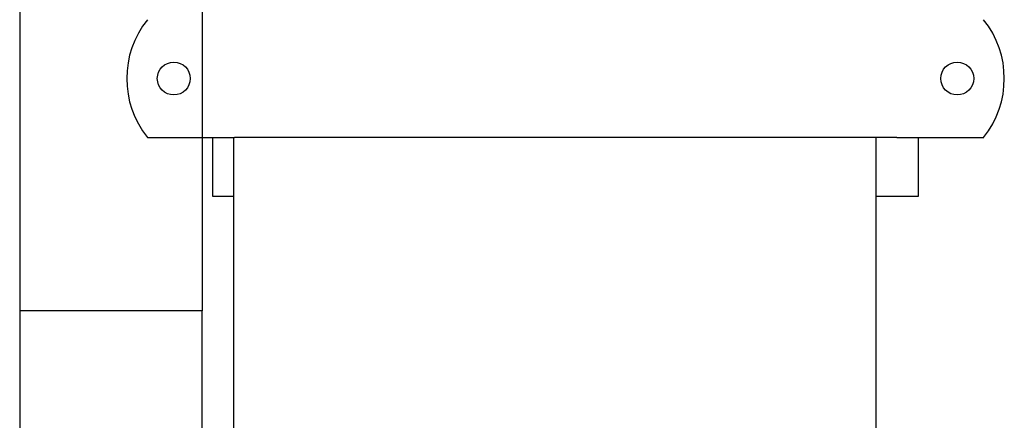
# Model space of a CAD drawing. Extents: x -89225 to 110569, y 13360 to 87647.
# Tile 345 of 478: x 41556 to 41974, y 83943 to 84113. Entities that reach past the tile are written whole.
import ezdxf

# ---------------------------------------------------------------- set-up
doc = ezdxf.new("R2010")
doc.units = 0
doc.layers.add('Beluchtingstank', color=253, linetype='Continuous')
doc.layers.add('Iv-Lines 035', color=4, linetype='Continuous')

# ---------------------------------------------------------------- blocks, each defined once
blk = doc.blocks.new('Leidingwerk beluchtingsinstallatie')
for p, q in [((1288931.67, -920170.35), (1288960.67, -920170.35)), ((1288959.39, -920170.35), (1288959.39, -920195.35)), ((1288960.67, -920170.35), (1288968.63, -920170.35)), ((1288968.37, -925624.85), (1288968.37, -920170.35)), ((1289250.15, -920170.35), (1288968.63, -920170.35)), ((1289241.42, -925624.35), (1289241.42, -920170.35)), ((1289250.15, -920170.35), (1289258.11, -920170.35)), ((1289258.11, -920170.35), (1289287.12, -920170.35)), ((1289259.39, -920195.35), (1289259.39, -920170.35)), ((1288959.39, -920195.35), (1288968.37, -920195.35)), ((1289241.42, -920195.35), (1289259.39, -920195.35))]:
    blk.add_line(p, q)
for centre in [(1288942.89, -920145.35), (1289275.89, -920145.35)]:
    blk.add_circle(centre, 7)
for centre, start, end in [((1288962.89, -920145.35), 141.3178, 218.6822), ((1289255.89, -920145.35), 321.3178, 38.6822)]:
    blk.add_arc(centre, 40, start, end)
blk = doc.blocks.new('Bordes been 4 beluchtingstank')
for p, q in [((1281066.91, -852942.79), (1281066.91, -860502.79)), ((1281144.41, -853822.79), (1281144.41, -854072.79)), ((1281144.41, -854072.79), (1281066.91, -854072.79)), ((1281144.41, -854192.79), (1281144.41, -854072.79))]:
    blk.add_line(p, q)

msp = doc.modelspace()

# ---------------------------------------------------------------- block references
at = {"layer": 'Beluchtingstank', "lineweight": 9, "ltscale": 0.01}
msp.add_blockref('Bordes been 4 beluchtingstank', (-1239510.95, 938062.2), dxfattribs=at)
at = {"layer": 'Iv-Lines 035'}
msp.add_blockref('Leidingwerk beluchtingsinstallatie', (-1247321.42, 1004233.53), dxfattribs=at)

doc.saveas('drawing.dxf')
